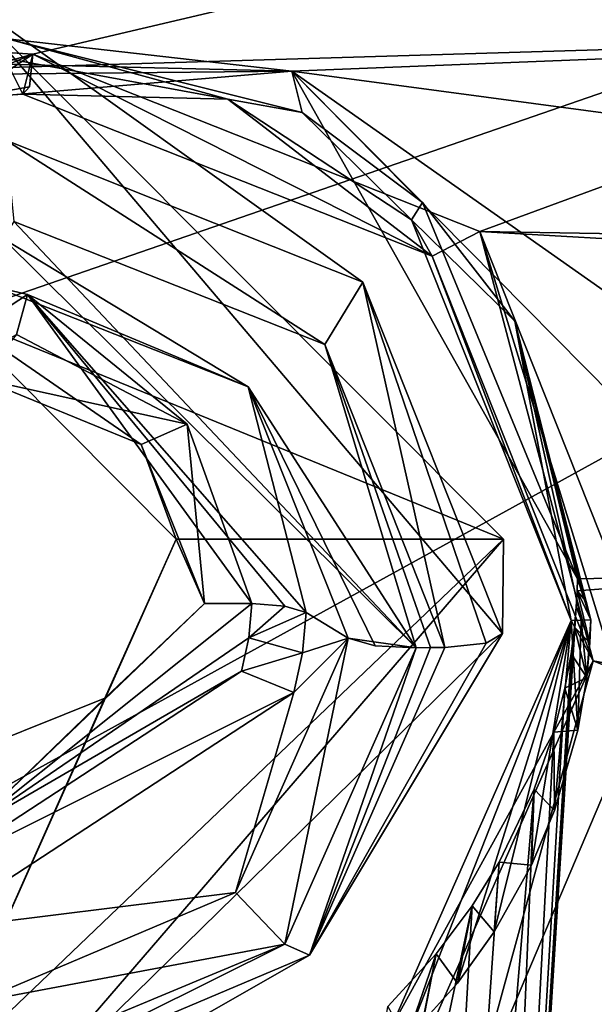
# Model space of a CAD drawing. Header units: millimetres. Extents: x -147 to 294, y -82 to 275.
# Tile 338 of 609: x 249.39 to 252.67, y 208.87 to 214.49. Entities that reach past the tile are written whole.
import ezdxf

# ---------------------------------------------------------------- set-up
doc = ezdxf.new("R2010")
doc.units = ezdxf.units.MM
doc.header["$LTSCALE"] = 67.506716
for name, color, linetype in [('1498', 7, 'CONTINUOUS'), ('1499', 7, 'CONTINUOUS'), ('1500', 7, 'CONTINUOUS'), ('1501', 7, 'CONTINUOUS'), ('1502', 7, 'CONTINUOUS'), ('1503', 7, 'CONTINUOUS'), ('1504', 7, 'CONTINUOUS'), ('1505', 7, 'CONTINUOUS'), ('1506', 7, 'CONTINUOUS'), ('1507', 7, 'CONTINUOUS'), ('1508', 7, 'CONTINUOUS'), ('1509', 7, 'CONTINUOUS'), ('1510', 7, 'CONTINUOUS'), ('1511', 7, 'CONTINUOUS'), ('1512', 7, 'CONTINUOUS'), ('1513', 7, 'CONTINUOUS'), ('1877', 7, 'CONTINUOUS'), ('1878', 7, 'CONTINUOUS'), ('1995', 7, 'CONTINUOUS'), ('2172', 7, 'CONTINUOUS'), ('2211', 7, 'CONTINUOUS'), ('2212', 7, 'CONTINUOUS'), ('2214', 7, 'CONTINUOUS'), ('2215', 7, 'CONTINUOUS'), ('2216', 7, 'CONTINUOUS'), ('2217', 7, 'CONTINUOUS'), ('2218', 7, 'CONTINUOUS'), ('2219', 7, 'CONTINUOUS'), ('2221', 7, 'CONTINUOUS'), ('2222', 7, 'CONTINUOUS'), ('755', 7, 'CONTINUOUS'), ('871', 7, 'CONTINUOUS')]:
    doc.layers.add(name, color=color, linetype=linetype)

msp = doc.modelspace()

# ---------------------------------------------------------------- linework, layer by layer
at = {"layer": '1498', "linetype": 'CONTINUOUS'}
for points in [[(249.0434, 214.6399, -14.8217), (252.1493, 211.5258, -15.889), (249.0007, 212.8104, -15.2521), (249.0434, 214.6399, -14.8217)], [(252.1493, 211.5258, -15.889), (250.2797, 211.5258, -15.6921), (249.0007, 212.8104, -15.2521), (252.1493, 211.5258, -15.889)], [(252.1493, 211.5258, -15.889), (248.8905, 208.4118, -16.286), (250.2797, 211.5258, -15.6921), (252.1493, 211.5258, -15.889)], [(250.2797, 211.5258, -15.6921), (248.8905, 208.4118, -16.286), (249.8728, 210.6177, -15.8651), (250.2797, 211.5258, -15.6921)], [(249.8728, 210.6177, -15.8651), (248.8905, 208.4118, -16.286), (248.9331, 210.2412, -15.8557), (249.8728, 210.6177, -15.8651)]]:
    msp.add_3dface(points, dxfattribs=at)
at = {"layer": '1499', "linetype": 'CONTINUOUS'}
for points in [[(248.8905, 208.4118, -16.286), (252.1493, 211.5258, -15.889), (249.1858, 208.0923, -13.8079), (248.8905, 208.4118, -16.286)], [(249.1858, 208.0923, -13.8079), (252.1493, 211.5258, -15.889), (252.1431, 210.9879, -13.6), (249.1858, 208.0923, -13.8079)]]:
    msp.add_3dface(points, dxfattribs=at)
at = {"layer": '1500', "linetype": 'CONTINUOUS'}
for points in [[(252.1493, 211.5258, -15.889), (249.0434, 214.6399, -14.8217), (252.1431, 210.9879, -13.6), (252.1493, 211.5258, -15.889)], [(252.1431, 210.9879, -13.6), (249.0434, 214.6399, -14.8217), (251.3452, 212.9933, -12.9829), (252.1431, 210.9879, -13.6)], [(251.3452, 212.9933, -12.9829), (249.0434, 214.6399, -14.8217), (249.3082, 213.8047, -12.4516), (251.3452, 212.9933, -12.9829)]]:
    msp.add_3dface(points, dxfattribs=at)
at = {"layer": '1501', "linetype": 'CONTINUOUS'}
for points in [[(251.3452, 212.9933, -12.9829), (249.3082, 213.8047, -12.4516), (251.1281, 212.6373, -12.6761), (251.3452, 212.9933, -12.9829)], [(251.1281, 212.6373, -12.6761), (249.3082, 213.8047, -12.4516), (249.3536, 213.3389, -12.1975), (251.1281, 212.6373, -12.6761)], [(251.8148, 210.9081, -13.2155), (251.3452, 212.9933, -12.9829), (251.1281, 212.6373, -12.6761), (251.8148, 210.9081, -13.2155)], [(252.1431, 210.9879, -13.6), (251.3452, 212.9933, -12.9829), (252.0502, 210.9328, -13.3506), (252.1431, 210.9879, -13.6)], [(252.0502, 210.9328, -13.3506), (251.3452, 212.9933, -12.9829), (251.8148, 210.9081, -13.2155), (252.0502, 210.9328, -13.3506)]]:
    msp.add_3dface(points, dxfattribs=at)
at = {"layer": '1502', "linetype": 'CONTINUOUS'}
for points in [[(249.1858, 208.0923, -13.8079), (252.1431, 210.9879, -13.6), (251.0419, 209.1514, -13.5043), (249.1858, 208.0923, -13.8079)], [(252.1431, 210.9879, -13.6), (252.0502, 210.9328, -13.3506), (251.0419, 209.1514, -13.5043), (252.1431, 210.9879, -13.6)], [(252.0502, 210.9328, -13.3506), (251.8148, 210.9081, -13.2155), (251.0419, 209.1514, -13.5043), (252.0502, 210.9328, -13.3506)], [(249.2513, 208.3934, -13.3739), (249.1858, 208.0923, -13.8079), (251.0419, 209.1514, -13.5043), (249.2513, 208.3934, -13.3739)]]:
    msp.add_3dface(points, dxfattribs=at)
at = {"layer": '1503', "linetype": 'CONTINUOUS'}
for points in [[(251.0419, 209.1514, -13.5043), (251.65, 210.9052, -13.1855), (250.9014, 209.2138, -13.4632), (251.0419, 209.1514, -13.5043)], [(251.0419, 209.1514, -13.5043), (251.8148, 210.9081, -13.2155), (251.7324, 210.9067, -13.2005), (251.0419, 209.1514, -13.5043)], [(251.65, 210.9052, -13.1855), (251.0419, 209.1514, -13.5043), (251.7324, 210.9067, -13.2005), (251.65, 210.9052, -13.1855)], [(249.1704, 208.4925, -13.3351), (249.2513, 208.3934, -13.3739), (250.9014, 209.2138, -13.4632), (249.1704, 208.4925, -13.3351)], [(249.2513, 208.3934, -13.3739), (251.0419, 209.1514, -13.5043), (250.9014, 209.2138, -13.4632), (249.2513, 208.3934, -13.3739)]]:
    msp.add_3dface(points, dxfattribs=at)
at = {"layer": '1504', "linetype": 'CONTINUOUS'}
for points in [[(250.6198, 209.5086, -13.6276), (250.9014, 209.2138, -13.4632), (251.2616, 210.9616, -13.3954), (250.6198, 209.5086, -13.6276)], [(250.9014, 209.2138, -13.4632), (251.65, 210.9052, -13.1855), (251.2616, 210.9616, -13.3954), (250.9014, 209.2138, -13.4632)], [(251.2616, 210.9616, -13.3954), (251.65, 210.9052, -13.1855), (251.4168, 210.918, -13.2225), (251.2616, 210.9616, -13.3954)], [(249.1411, 208.8828, -13.504), (250.9014, 209.2138, -13.4632), (250.6198, 209.5086, -13.6276), (249.1411, 208.8828, -13.504)], [(249.1704, 208.4925, -13.3351), (250.9014, 209.2138, -13.4632), (249.1411, 208.8828, -13.504), (249.1704, 208.4925, -13.3351)]]:
    msp.add_3dface(points, dxfattribs=at)
at = {"layer": '1505', "linetype": 'CONTINUOUS'}
for points in [[(249.2387, 212.9685, -12.5327), (250.6915, 212.396, -12.9403), (249.2937, 213.2411, -12.2096), (249.2387, 212.9685, -12.5327)], [(250.6915, 212.396, -12.9403), (251.65, 210.9052, -13.1855), (249.2937, 213.2411, -12.2096), (250.6915, 212.396, -12.9403)], [(251.4168, 210.918, -13.2225), (251.65, 210.9052, -13.1855), (250.6915, 212.396, -12.9403), (251.4168, 210.918, -13.2225)], [(251.2616, 210.9616, -13.3954), (251.4168, 210.918, -13.2225), (250.6915, 212.396, -12.9403), (251.2616, 210.9616, -13.3954)]]:
    msp.add_3dface(points, dxfattribs=at)
at = {"layer": '1506', "linetype": 'CONTINUOUS'}
for points in [[(251.65, 210.9052, -13.1855), (249.3536, 213.3389, -12.1975), (249.2937, 213.2411, -12.2096), (251.65, 210.9052, -13.1855)], [(251.1281, 212.6373, -12.6761), (249.3536, 213.3389, -12.1975), (251.65, 210.9052, -13.1855), (251.1281, 212.6373, -12.6761)], [(251.8148, 210.9081, -13.2155), (251.1281, 212.6373, -12.6761), (251.7324, 210.9067, -13.2005), (251.8148, 210.9081, -13.2155)], [(251.1281, 212.6373, -12.6761), (251.65, 210.9052, -13.1855), (251.7324, 210.9067, -13.2005), (251.1281, 212.6373, -12.6761)]]:
    msp.add_3dface(points, dxfattribs=at)
at = {"layer": '1507', "linetype": 'CONTINUOUS'}
for points in [[(249.4324, 212.9232, -13.3908), (249.2387, 212.9685, -12.5327), (247.3522, 211.5637, -13.4949), (249.4324, 212.9232, -13.3908)], [(250.6915, 212.396, -12.9403), (249.2387, 212.9685, -12.5327), (249.4324, 212.9232, -13.3908), (250.6915, 212.396, -12.9403)], [(251.0229, 211.1073, -13.9899), (250.6915, 212.396, -12.9403), (249.4324, 212.9232, -13.3908), (251.0229, 211.1073, -13.9899)], [(251.2616, 210.9616, -13.3954), (250.6915, 212.396, -12.9403), (251.0229, 211.1073, -13.9899), (251.2616, 210.9616, -13.3954)]]:
    msp.add_3dface(points, dxfattribs=at)
at = {"layer": '1508', "linetype": 'CONTINUOUS'}
for points in [[(251.2616, 210.9616, -13.3954), (251.0229, 211.1073, -13.9899), (251.0023, 210.8772, -14.0424), (251.2616, 210.9616, -13.3954)], [(250.6198, 209.5086, -13.6276), (251.2616, 210.9616, -13.3954), (250.9525, 210.6508, -14.091), (250.6198, 209.5086, -13.6276)], [(250.9525, 210.6508, -14.091), (251.2616, 210.9616, -13.3954), (251.0023, 210.8772, -14.0424), (250.9525, 210.6508, -14.091)], [(248.8723, 209.2914, -14.1951), (250.6198, 209.5086, -13.6276), (250.9525, 210.6508, -14.091), (248.8723, 209.2914, -14.1951)], [(249.1411, 208.8828, -13.504), (250.6198, 209.5086, -13.6276), (248.8723, 209.2914, -14.1951), (249.1411, 208.8828, -13.504)]]:
    msp.add_3dface(points, dxfattribs=at)
at = {"layer": '1509', "linetype": 'CONTINUOUS'}
for points in [[(250.7129, 211.1579, -14.1726), (250.6955, 210.9632, -14.217), (250.8998, 211.1438, -14.1323), (250.7129, 211.1579, -14.1726)], [(250.6955, 210.9632, -14.217), (251.0229, 211.1073, -13.9899), (250.8998, 211.1438, -14.1323), (250.6955, 210.9632, -14.217)], [(251.0023, 210.8772, -14.0424), (251.0229, 211.1073, -13.9899), (250.6955, 210.9632, -14.217), (251.0023, 210.8772, -14.0424)], [(250.6533, 210.7716, -14.2581), (251.0023, 210.8772, -14.0424), (250.6955, 210.9632, -14.217), (250.6533, 210.7716, -14.2581)], [(250.9525, 210.6508, -14.091), (251.0023, 210.8772, -14.0424), (250.6533, 210.7716, -14.2581), (250.9525, 210.6508, -14.091)], [(248.8916, 209.6213, -14.3461), (250.9525, 210.6508, -14.091), (250.6533, 210.7716, -14.2581), (248.8916, 209.6213, -14.3461)], [(248.8723, 209.2914, -14.1951), (250.9525, 210.6508, -14.091), (248.8916, 209.6213, -14.3461), (248.8723, 209.2914, -14.1951)]]:
    msp.add_3dface(points, dxfattribs=at)
at = {"layer": '1510', "linetype": 'CONTINUOUS'}
for points in [[(249.4324, 212.9232, -13.3908), (247.3522, 211.5637, -13.4949), (249.3683, 212.6944, -13.6658), (249.4324, 212.9232, -13.3908)], [(250.3423, 212.1826, -13.89), (249.4324, 212.9232, -13.3908), (249.3683, 212.6944, -13.6658), (250.3423, 212.1826, -13.89)], [(251.0229, 211.1073, -13.9899), (249.4324, 212.9232, -13.3908), (250.8998, 211.1438, -14.1323), (251.0229, 211.1073, -13.9899)], [(249.4324, 212.9232, -13.3908), (250.7129, 211.1579, -14.1726), (250.8998, 211.1438, -14.1323), (249.4324, 212.9232, -13.3908)], [(250.7129, 211.1579, -14.1726), (249.4324, 212.9232, -13.3908), (250.3423, 212.1826, -13.89), (250.7129, 211.1579, -14.1726)]]:
    msp.add_3dface(points, dxfattribs=at)
at = {"layer": '1511', "linetype": 'CONTINUOUS'}
for points in [[(250.3423, 212.1826, -13.89), (249.3683, 212.6944, -13.6658), (249.1597, 212.4425, -13.7037), (250.3423, 212.1826, -13.89)], [(250.0808, 212.066, -13.8902), (250.3423, 212.1826, -13.89), (249.1597, 212.4425, -13.7037), (250.0808, 212.066, -13.8902)], [(250.4427, 211.1579, -14.1441), (250.3423, 212.1826, -13.89), (250.0808, 212.066, -13.8902), (250.4427, 211.1579, -14.1441)], [(250.7129, 211.1579, -14.1726), (250.3423, 212.1826, -13.89), (250.4427, 211.1579, -14.1441), (250.7129, 211.1579, -14.1726)], [(250.6955, 210.9632, -14.217), (250.7129, 211.1579, -14.1726), (249.1001, 209.8733, -14.3081), (250.6955, 210.9632, -14.217)], [(249.1001, 209.8733, -14.3081), (250.7129, 211.1579, -14.1726), (250.4427, 211.1579, -14.1441), (249.1001, 209.8733, -14.3081)], [(250.6533, 210.7716, -14.2581), (250.6955, 210.9632, -14.217), (249.1001, 209.8733, -14.3081), (250.6533, 210.7716, -14.2581)], [(248.8916, 209.6213, -14.3461), (250.6533, 210.7716, -14.2581), (249.1001, 209.8733, -14.3081), (248.8916, 209.6213, -14.3461)]]:
    msp.add_3dface(points, dxfattribs=at)
at = {"layer": '1512', "linetype": 'CONTINUOUS'}
for points in [[(250.2797, 211.5258, -15.6921), (249.8728, 210.6177, -15.8651), (250.4427, 211.1579, -14.1441), (250.2797, 211.5258, -15.6921)], [(249.8728, 210.6177, -15.8651), (249.1001, 209.8733, -14.3081), (250.4427, 211.1579, -14.1441), (249.8728, 210.6177, -15.8651)], [(249.8728, 210.6177, -15.8651), (248.9331, 210.2412, -15.8557), (249.1001, 209.8733, -14.3081), (249.8728, 210.6177, -15.8651)]]:
    msp.add_3dface(points, dxfattribs=at)
at = {"layer": '1513', "linetype": 'CONTINUOUS'}
for points in [[(249.0007, 212.8104, -15.2521), (250.2797, 211.5258, -15.6921), (250.0808, 212.066, -13.8902), (249.0007, 212.8104, -15.2521)], [(249.0007, 212.8104, -15.2521), (250.0808, 212.066, -13.8902), (249.1597, 212.4425, -13.7037), (249.0007, 212.8104, -15.2521)], [(250.2797, 211.5258, -15.6921), (250.4427, 211.1579, -14.1441), (250.0808, 212.066, -13.8902), (250.2797, 211.5258, -15.6921)]]:
    msp.add_3dface(points, dxfattribs=at)
at = {"layer": '1877', "linetype": 'CONTINUOUS'}
for points in [[(253.7808, 211.3242, -15.1691), (254.9892, 211.35, -15.4074), (251.9603, 201.4692, -17.3495), (253.7808, 211.3242, -15.1691)], [(251.9603, 201.4692, -17.3495), (254.9892, 211.35, -15.4074), (254.9615, 203.6394, -17.3627), (251.9603, 201.4692, -17.3495)], [(252.5703, 211.2311, -14.9546), (253.7808, 211.3242, -15.1691), (251.9603, 201.4692, -17.3495), (252.5703, 211.2311, -14.9546)], [(252.5721, 211.3001, -14.9382), (253.7808, 211.3242, -15.1691), (252.5703, 211.2311, -14.9546), (252.5721, 211.3001, -14.9382)], [(252.5641, 211.1403, -14.9756), (252.5703, 211.2311, -14.9546), (251.9603, 201.4692, -17.3495), (252.5641, 211.1403, -14.9756)], [(252.5546, 211.0229, -15.0024), (252.5641, 211.1403, -14.9756), (251.9603, 201.4692, -17.3495), (252.5546, 211.0229, -15.0024)], [(252.535, 210.8714, -15.0357), (252.5546, 211.0229, -15.0024), (251.9603, 201.4692, -17.3495), (252.535, 210.8714, -15.0357)], [(252.4991, 210.6762, -15.0766), (252.535, 210.8714, -15.0357), (251.9603, 201.4692, -17.3495), (252.4991, 210.6762, -15.0766)], [(252.4362, 210.4243, -15.1264), (252.4991, 210.6762, -15.0766), (251.9603, 201.4692, -17.3495), (252.4362, 210.4243, -15.1264)], [(252.3239, 210.0987, -15.1851), (252.4362, 210.4243, -15.1264), (251.9603, 201.4692, -17.3495), (252.3239, 210.0987, -15.1851)], [(252.3239, 210.0987, -15.1851), (251.3209, 198.1115, -18.1516), (252.1235, 209.6816, -15.2501), (252.3239, 210.0987, -15.1851)], [(251.3209, 198.1115, -18.1516), (252.3239, 210.0987, -15.1851), (251.9603, 201.4692, -17.3495), (251.3209, 198.1115, -18.1516)], [(252.1235, 209.6816, -15.2501), (251.3209, 198.1115, -18.1516), (251.9703, 209.4334, -15.2826), (252.1235, 209.6816, -15.2501)], [(251.3209, 198.1115, -18.1516), (249.5639, 198.1829, -17.8104), (251.9703, 209.4334, -15.2826), (251.3209, 198.1115, -18.1516)], [(251.9703, 209.4334, -15.2826), (249.5639, 198.1829, -17.8104), (251.7646, 209.1583, -15.3122), (251.9703, 209.4334, -15.2826)], [(251.7646, 209.1583, -15.3122), (249.5639, 198.1829, -17.8104), (250.5737, 203.0306, -16.6714), (251.7646, 209.1583, -15.3122)], [(251.4879, 208.8587, -15.3351), (251.7646, 209.1583, -15.3122), (250.5737, 203.0306, -16.6714), (251.4879, 208.8587, -15.3351)]]:
    msp.add_3dface(points, dxfattribs=at)
at = {"layer": '1878', "linetype": 'CONTINUOUS'}
for points in [[(261.2431, 218.5768, -15.1706), (259.3845, 214.2634, -15.6757), (247.2188, 217.2591, -12.6402), (261.2431, 218.5768, -15.1706)], [(247.2188, 217.2591, -12.6402), (258.1556, 214.4828, -15.3484), (243.7774, 217.2039, -12.1235), (247.2188, 217.2591, -12.6402)], [(259.3845, 214.2634, -15.6757), (258.1556, 214.4828, -15.3484), (247.2188, 217.2591, -12.6402), (259.3845, 214.2634, -15.6757)], [(258.1556, 214.4828, -15.3484), (236.3081, 216.264, -11.3887), (243.7774, 217.2039, -12.1235), (258.1556, 214.4828, -15.3484)], [(239.9783, 214.7564, -12.1376), (236.3081, 216.264, -11.3887), (258.1556, 214.4828, -15.3484), (239.9783, 214.7564, -12.1376)], [(247.4765, 214.1637, -13.3553), (239.9783, 214.7564, -12.1376), (258.1556, 214.4828, -15.3484), (247.4765, 214.1637, -13.3553)], [(250.941, 214.1978, -13.9503), (247.4765, 214.1637, -13.3553), (258.1556, 214.4828, -15.3484), (250.941, 214.1978, -13.9503)], [(255.9471, 213.5284, -15.0894), (250.941, 214.1978, -13.9503), (258.1556, 214.4828, -15.3484), (255.9471, 213.5284, -15.0894)], [(254.9892, 211.35, -15.4074), (253.7808, 211.3242, -15.1691), (250.941, 214.1978, -13.9503), (254.9892, 211.35, -15.4074)], [(254.9892, 211.35, -15.4074), (250.941, 214.1978, -13.9503), (255.9471, 213.5284, -15.0894), (254.9892, 211.35, -15.4074)], [(253.7808, 211.3242, -15.1691), (252.5721, 211.3001, -14.9382), (250.941, 214.1978, -13.9503), (253.7808, 211.3242, -15.1691)]]:
    msp.add_3dface(points, dxfattribs=at)
at = {"layer": '1995', "linetype": 'CONTINUOUS'}
msp.add_3dface([(253.0147, 210.7654, -12.7455), (251.9662, 208.2951, -13.1561), (252.9191, 199.9779, -15.5152), (253.0147, 210.7654, -12.7455)], dxfattribs=at)
at = {"layer": '2172', "linetype": 'CONTINUOUS'}
for points in [[(249.4615, 214.2947, -11.2721), (264.1579, 217.7465, -13.6393), (236.529, 215.1275, -9.2907), (249.4615, 214.2947, -11.2721)], [(252.0136, 213.2815, -11.9607), (264.1579, 217.7465, -13.6393), (249.4615, 214.2947, -11.2721), (252.0136, 213.2815, -11.9607)], [(258.5096, 213.1744, -13.3127), (264.1579, 217.7465, -13.6393), (252.0136, 213.2815, -11.9607), (258.5096, 213.1744, -13.3127)], [(236.4209, 210.6048, -10.3149), (249.4615, 214.2947, -11.2721), (236.529, 215.1275, -9.2907), (236.4209, 210.6048, -10.3149)], [(249.4615, 214.2947, -11.2721), (236.4209, 210.6048, -10.3149), (246.8511, 213.1978, -11.0855), (249.4615, 214.2947, -11.2721)], [(253.0147, 210.7654, -12.7455), (257.5823, 212.9624, -13.1585), (252.0136, 213.2815, -11.9607), (253.0147, 210.7654, -12.7455)], [(257.5823, 212.9624, -13.1585), (258.5096, 213.1744, -13.3127), (252.0136, 213.2815, -11.9607), (257.5823, 212.9624, -13.1585)]]:
    msp.add_3dface(points, dxfattribs=at)
at = {"layer": '2211', "linetype": 'CONTINUOUS'}
for points in [[(251.7417, 213.1421, -12.2659), (249.4615, 214.2947, -11.2721), (249.4057, 214.066, -11.6218), (251.7417, 213.1421, -12.2659)], [(249.4057, 214.066, -11.6218), (249.4615, 214.2947, -11.2721), (249.4424, 214.1074, -11.4013), (249.4057, 214.066, -11.6218)], [(252.0136, 213.2815, -11.9607), (249.4615, 214.2947, -11.2721), (251.7417, 213.1421, -12.2659), (252.0136, 213.2815, -11.9607)], [(252.6617, 210.8324, -12.9932), (252.0136, 213.2815, -11.9607), (251.7417, 213.1421, -12.2659), (252.6617, 210.8324, -12.9932)], [(253.0147, 210.7654, -12.7455), (252.0136, 213.2815, -11.9607), (252.7828, 210.7825, -12.7951), (253.0147, 210.7654, -12.7455)], [(252.7828, 210.7825, -12.7951), (252.0136, 213.2815, -11.9607), (252.6617, 210.8324, -12.9932), (252.7828, 210.7825, -12.7951)]]:
    msp.add_3dface(points, dxfattribs=at)
at = {"layer": '2212', "linetype": 'CONTINUOUS'}
for points in [[(251.9662, 208.2951, -13.1561), (252.6617, 210.8324, -12.9932), (251.6247, 208.4877, -13.3695), (251.9662, 208.2951, -13.1561)], [(251.9662, 208.2951, -13.1561), (253.0147, 210.7654, -12.7455), (252.6617, 210.8324, -12.9932), (251.9662, 208.2951, -13.1561)], [(253.0147, 210.7654, -12.7455), (252.7828, 210.7825, -12.7951), (252.6617, 210.8324, -12.9932), (253.0147, 210.7654, -12.7455)]]:
    msp.add_3dface(points, dxfattribs=at)
at = {"layer": '2214', "linetype": 'CONTINUOUS'}
for points in [[(249.4615, 214.2947, -11.2721), (246.8511, 213.1978, -11.0855), (249.0877, 214.0459, -11.5695), (249.4615, 214.2947, -11.2721)], [(249.4424, 214.1074, -11.4013), (249.4615, 214.2947, -11.2721), (249.0877, 214.0459, -11.5695), (249.4424, 214.1074, -11.4013)], [(249.4057, 214.066, -11.6218), (249.4424, 214.1074, -11.4013), (249.0877, 214.0459, -11.5695), (249.4057, 214.066, -11.6218)]]:
    msp.add_3dface(points, dxfattribs=at)
at = {"layer": '2215', "linetype": 'CONTINUOUS'}
msp.add_3dface([(249.4057, 214.066, -11.6218), (249.0877, 214.0459, -11.5695), (249.3026, 214.2713, -12.601), (249.4057, 214.066, -11.6218)], dxfattribs=at)
at = {"layer": '2216', "linetype": 'CONTINUOUS'}
for points in [[(250.575, 214.0387, -12.8785), (249.3026, 214.2713, -12.601), (249.3165, 214.3829, -12.5782), (250.575, 214.0387, -12.8785)], [(251.0005, 213.9608, -12.9734), (250.575, 214.0387, -12.8785), (249.3165, 214.3829, -12.5782), (251.0005, 213.9608, -12.9734)], [(251.6243, 213.3499, -13.2281), (250.575, 214.0387, -12.8785), (251.0005, 213.9608, -12.9734), (251.6243, 213.3499, -13.2281)], [(251.6875, 213.4479, -13.2173), (251.6243, 213.3499, -13.2281), (251.0005, 213.9608, -12.9734), (251.6875, 213.4479, -13.2173)], [(252.2143, 212.7701, -13.4735), (251.6243, 213.3499, -13.2281), (251.6875, 213.4479, -13.2173), (252.2143, 212.7701, -13.4735)], [(252.536, 211.0609, -13.9427), (251.6243, 213.3499, -13.2281), (252.2143, 212.7701, -13.4735), (252.536, 211.0609, -13.9427)], [(252.5917, 211.0631, -13.9529), (252.536, 211.0609, -13.9427), (252.2143, 212.7701, -13.4735), (252.5917, 211.0631, -13.9529)], [(252.648, 211.0655, -13.9631), (252.5917, 211.0631, -13.9529), (252.2143, 212.7701, -13.4735), (252.648, 211.0655, -13.9631)]]:
    msp.add_3dface(points, dxfattribs=at)
at = {"layer": '2217', "linetype": 'CONTINUOUS'}
for points in [[(249.4057, 214.066, -11.6218), (249.3026, 214.2713, -12.601), (250.575, 214.0387, -12.8785), (249.4057, 214.066, -11.6218)], [(251.7417, 213.1421, -12.2659), (249.4057, 214.066, -11.6218), (250.575, 214.0387, -12.8785), (251.7417, 213.1421, -12.2659)], [(251.7417, 213.1421, -12.2659), (250.575, 214.0387, -12.8785), (251.6243, 213.3499, -13.2281), (251.7417, 213.1421, -12.2659)], [(251.7417, 213.1421, -12.2659), (251.6243, 213.3499, -13.2281), (252.536, 211.0609, -13.9427), (251.7417, 213.1421, -12.2659)], [(252.6617, 210.8324, -12.9932), (251.7417, 213.1421, -12.2659), (252.536, 211.0609, -13.9427), (252.6617, 210.8324, -12.9932)]]:
    msp.add_3dface(points, dxfattribs=at)
at = {"layer": '2218', "linetype": 'CONTINUOUS'}
for points in [[(252.6617, 210.8324, -12.9932), (252.536, 211.0609, -13.9427), (251.5039, 208.7315, -14.3224), (252.6617, 210.8324, -12.9932)], [(251.6247, 208.4877, -13.3695), (252.6617, 210.8324, -12.9932), (251.5039, 208.7315, -14.3224), (251.6247, 208.4877, -13.3695)]]:
    msp.add_3dface(points, dxfattribs=at)
at = {"layer": '2219', "linetype": 'CONTINUOUS'}
for points in [[(251.5039, 208.7315, -14.3224), (252.536, 211.0609, -13.9427), (251.5948, 208.6676, -14.3553), (251.5039, 208.7315, -14.3224)], [(251.5948, 208.6676, -14.3553), (252.536, 211.0609, -13.9427), (251.8863, 208.9916, -14.3291), (251.5948, 208.6676, -14.3553)], [(251.8863, 208.9916, -14.3291), (252.536, 211.0609, -13.9427), (252.0965, 209.2852, -14.2957), (251.8863, 208.9916, -14.3291)], [(252.0965, 209.2852, -14.2957), (252.536, 211.0609, -13.9427), (252.3086, 209.6647, -14.2419), (252.0965, 209.2852, -14.2957)], [(252.3086, 209.6647, -14.2419), (252.536, 211.0609, -13.9427), (252.4406, 209.9769, -14.19), (252.3086, 209.6647, -14.2419)], [(252.4406, 209.9769, -14.19), (252.536, 211.0609, -13.9427), (252.573, 210.4353, -14.1026), (252.4406, 209.9769, -14.19)], [(252.536, 211.0609, -13.9427), (252.5917, 211.0631, -13.9529), (252.573, 210.4353, -14.1026), (252.536, 211.0609, -13.9427)], [(252.573, 210.4353, -14.1026), (252.5917, 211.0631, -13.9529), (252.6244, 210.7368, -14.0387), (252.573, 210.4353, -14.1026)], [(252.5917, 211.0631, -13.9529), (252.648, 211.0655, -13.9631), (252.6244, 210.7368, -14.0387), (252.5917, 211.0631, -13.9529)], [(252.6244, 210.7368, -14.0387), (252.648, 211.0655, -13.9631), (252.6424, 210.9344, -13.9939), (252.6244, 210.7368, -14.0387)]]:
    msp.add_3dface(points, dxfattribs=at)
at = {"layer": '2221', "linetype": 'CONTINUOUS'}
for points in [[(252.5721, 211.3001, -14.9382), (252.5703, 211.2311, -14.9546), (252.6099, 211.1836, -14.4496), (252.5721, 211.3001, -14.9382)], [(252.5703, 211.2311, -14.9546), (252.5641, 211.1403, -14.9756), (252.6424, 210.9344, -13.9939), (252.5703, 211.2311, -14.9546)], [(252.648, 211.0655, -13.9631), (252.5703, 211.2311, -14.9546), (252.6424, 210.9344, -13.9939), (252.648, 211.0655, -13.9631)], [(252.5703, 211.2311, -14.9546), (252.648, 211.0655, -13.9631), (252.6099, 211.1836, -14.4496), (252.5703, 211.2311, -14.9546)], [(252.5641, 211.1403, -14.9756), (252.5546, 211.0229, -15.0024), (252.6424, 210.9344, -13.9939), (252.5641, 211.1403, -14.9756)], [(252.5546, 211.0229, -15.0024), (252.535, 210.8714, -15.0357), (252.6244, 210.7368, -14.0387), (252.5546, 211.0229, -15.0024)], [(252.5546, 211.0229, -15.0024), (252.6244, 210.7368, -14.0387), (252.6424, 210.9344, -13.9939), (252.5546, 211.0229, -15.0024)], [(252.535, 210.8714, -15.0357), (252.4991, 210.6762, -15.0766), (252.6244, 210.7368, -14.0387), (252.535, 210.8714, -15.0357)], [(252.4991, 210.6762, -15.0766), (252.573, 210.4353, -14.1026), (252.6244, 210.7368, -14.0387), (252.4991, 210.6762, -15.0766)], [(252.4991, 210.6762, -15.0766), (252.4362, 210.4243, -15.1264), (252.573, 210.4353, -14.1026), (252.4991, 210.6762, -15.0766)], [(252.4362, 210.4243, -15.1264), (252.3239, 210.0987, -15.1851), (252.4406, 209.9769, -14.19), (252.4362, 210.4243, -15.1264)], [(252.4362, 210.4243, -15.1264), (252.4406, 209.9769, -14.19), (252.573, 210.4353, -14.1026), (252.4362, 210.4243, -15.1264)], [(252.3239, 210.0987, -15.1851), (252.1235, 209.6816, -15.2501), (252.3086, 209.6647, -14.2419), (252.3239, 210.0987, -15.1851)], [(252.3239, 210.0987, -15.1851), (252.3086, 209.6647, -14.2419), (252.4406, 209.9769, -14.19), (252.3239, 210.0987, -15.1851)], [(252.1235, 209.6816, -15.2501), (251.9703, 209.4334, -15.2826), (252.0965, 209.2852, -14.2957), (252.1235, 209.6816, -15.2501)], [(252.1235, 209.6816, -15.2501), (252.0965, 209.2852, -14.2957), (252.3086, 209.6647, -14.2419), (252.1235, 209.6816, -15.2501)], [(251.9703, 209.4334, -15.2826), (251.7646, 209.1583, -15.3122), (251.8863, 208.9916, -14.3291), (251.9703, 209.4334, -15.2826)], [(251.9703, 209.4334, -15.2826), (251.8863, 208.9916, -14.3291), (252.0965, 209.2852, -14.2957), (251.9703, 209.4334, -15.2826)], [(251.7646, 209.1583, -15.3122), (251.4879, 208.8587, -15.3351), (251.5948, 208.6676, -14.3553), (251.7646, 209.1583, -15.3122)], [(251.7646, 209.1583, -15.3122), (251.5948, 208.6676, -14.3553), (251.8863, 208.9916, -14.3291), (251.7646, 209.1583, -15.3122)]]:
    msp.add_3dface(points, dxfattribs=at)
at = {"layer": '2222', "linetype": 'CONTINUOUS'}
for points in [[(250.941, 214.1978, -13.9503), (249.3165, 214.3829, -12.5782), (248.4305, 214.2579, -12.4546), (250.941, 214.1978, -13.9503)], [(250.941, 214.1978, -13.9503), (251.0005, 213.9608, -12.9734), (249.3165, 214.3829, -12.5782), (250.941, 214.1978, -13.9503)], [(250.941, 214.1978, -13.9503), (248.4305, 214.2579, -12.4546), (247.5959, 213.9136, -12.3931), (250.941, 214.1978, -13.9503)], [(247.4765, 214.1637, -13.3553), (250.941, 214.1978, -13.9503), (247.5959, 213.9136, -12.3931), (247.4765, 214.1637, -13.3553)], [(250.941, 214.1978, -13.9503), (252.5721, 211.3001, -14.9382), (251.6875, 213.4479, -13.2173), (250.941, 214.1978, -13.9503)], [(250.941, 214.1978, -13.9503), (251.6875, 213.4479, -13.2173), (251.0005, 213.9608, -12.9734), (250.941, 214.1978, -13.9503)], [(252.5721, 211.3001, -14.9382), (252.2143, 212.7701, -13.4735), (251.6875, 213.4479, -13.2173), (252.5721, 211.3001, -14.9382)], [(252.2143, 212.7701, -13.4735), (252.5721, 211.3001, -14.9382), (252.6099, 211.1836, -14.4496), (252.2143, 212.7701, -13.4735)], [(252.648, 211.0655, -13.9631), (252.2143, 212.7701, -13.4735), (252.6099, 211.1836, -14.4496), (252.648, 211.0655, -13.9631)]]:
    msp.add_3dface(points, dxfattribs=at)
at = {"layer": '755', "linetype": 'CONTINUOUS'}
for points in [[(232.7281, 200.9917, -45.3873), (262.8979, 217.597, -42.8457), (259.9495, 198.0206, -47.2371), (232.7281, 200.9917, -45.3873)], [(262.8979, 217.597, -42.8457), (232.7281, 200.9917, -45.3873), (232.873, 207.2223, -44.0111), (262.8979, 217.597, -42.8457)], [(233.0288, 213.5032, -42.5312), (262.8979, 217.597, -42.8457), (232.873, 207.2223, -44.0111), (233.0288, 213.5032, -42.5312)], [(233.0867, 215.7393, -41.982), (262.8979, 217.597, -42.8457), (233.0288, 213.5032, -42.5312), (233.0867, 215.7393, -41.982)]]:
    msp.add_3dface(points, dxfattribs=at)
at = {"layer": '871', "linetype": 'CONTINUOUS'}
for points in [[(233.3241, 217.4829, -39.7272), (247.2457, 193.8602, -45.4515), (258.0476, 203.3559, -44.2348), (233.3241, 217.4829, -39.7272)], [(233.3241, 217.4829, -39.7272), (258.0476, 203.3559, -44.2348), (262.1082, 217.339, -41.3386), (233.3241, 217.4829, -39.7272)]]:
    msp.add_3dface(points, dxfattribs=at)

doc.saveas('drawing.dxf')
